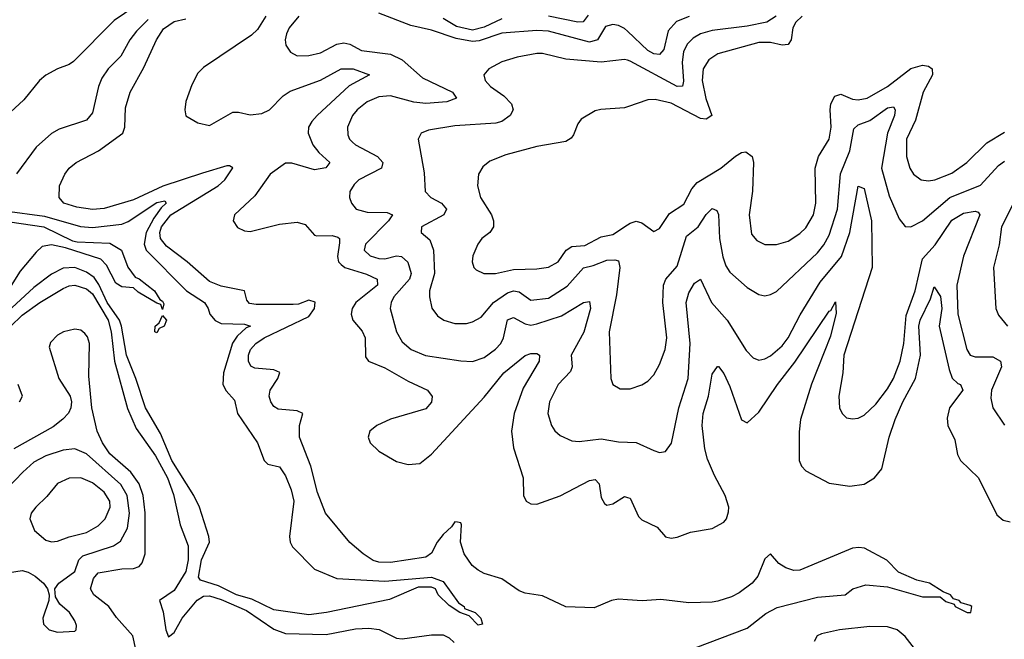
# Model space of a CAD drawing. Header units: inches. Extents: x 1694797 to 1849917, y 907313 to 1017959.
# Tile 451 of 656: x 1767921 to 1771290, y 970678 to 972798. Entities that reach past the tile are written whole.
import ezdxf

# ---------------------------------------------------------------- set-up
doc = ezdxf.new("R2010")
doc.units = ezdxf.units.IN
doc.header["$MEASUREMENT"] = 0
doc.layers.add('B7967', color=7, linetype='Continuous')
doc.layers.add('B7977', color=7, linetype='Continuous')

msp = doc.modelspace()

# ---------------------------------------------------------------- linework, layer by layer
at = {"layer": 'B7967', "color": 5}
for points, elevation in [([(1768350, 972868.3), (1768243.9, 972796.1), (1768104.7, 972655.3), (1768090, 972644.5), (1768050, 972630.6), (1768010, 972608.9), (1767989.3, 972590), (1767935.7, 972524.3), (1767890, 972481.6)], 540), ([(1768361.2, 972798.8), (1768320.4, 972759.6), (1768298.1, 972730), (1768266.9, 972673.1), (1768224.3, 972630), (1768201.8, 972598.2), (1768190.7, 972570), (1768170, 972479.6), (1768150, 972454.6), (1768056.2, 972423.8), (1768030, 972408.7), (1767977.7, 972362.3), (1767910, 972271.1)], 560), ([(1770000, 970813), (1769970, 970815.1), (1769945.4, 970810), (1769886, 970786), (1769790, 970789.1), (1769710, 970826.8), (1769650, 970835.5), (1769630, 970844.1), (1769570, 970884.2), (1769510, 970903.4), (1769490, 970914.4), (1769469.5, 970930), (1769441.7, 970970), (1769429.2, 971010), (1769432.1, 971070), (1769430, 971076.1), (1769418.7, 971078.7), (1769410, 971079.8), (1769397.8, 971062.2), (1769370, 971036.8), (1769349.5, 971010.5), (1769330, 970972.1), (1769310, 970959.4), (1769190, 970941.1), (1769150, 970941.8), (1769130, 970947.9), (1769096, 970970), (1769050, 971009.4), (1768967.1, 971110), (1768940.4, 971180.4), (1768917.3, 971270), (1768878.2, 971370), (1768877.8, 971410), (1768890.1, 971450.1), (1768870, 971460.2), (1768805.2, 971465.2), (1768790, 971474.9), (1768779.8, 971490), (1768774.4, 971510), (1768777.6, 971530), (1768804.4, 971570), (1768811.3, 971591.3), (1768790, 971599.8), (1768725.5, 971605.5), (1768712.4, 971612.4), (1768704.3, 971630), (1768704.2, 971650), (1768710.9, 971670), (1768729.5, 971690), (1768757.3, 971710), (1768910, 971783.1), (1768930.1, 971810), (1768931.8, 971831.8), (1768910, 971838.5), (1768874.9, 971825.1), (1768856.6, 971823.4), (1768730, 971823.6), (1768707.3, 971827.3), (1768698.4, 971838.4), (1768690.5, 971870.5), (1768610, 971885.9), (1768570, 971902.2), (1768494.6, 971970), (1768423.4, 972023.4), (1768402.8, 972050), (1768400.1, 972070), (1768406.7, 972090), (1768437.9, 972130), (1768600.6, 972230), (1768622.9, 972250), (1768650, 972290.8), (1768638.7, 972298.7), (1768630, 972298.4), (1768546.7, 972273.3), (1768411, 972229), (1768310, 972181.7), (1768210, 972152.5), (1768170, 972148.9), (1768117.1, 972157.1), (1768072.4, 972170), (1768056.5, 972190), (1768056.9, 972230), (1768075.2, 972270), (1768090.2, 972290), (1768114.3, 972310), (1768190.5, 972349.5), (1768273.9, 972410), (1768281, 972430), (1768283.2, 972496.8), (1768299.3, 972550), (1768345.8, 972634.2), (1768389.2, 972730), (1768413.2, 972766.8), (1768450, 972792), (1768490, 972800.9)], 580), ([(1768763.4, 972810), (1768734.9, 972765.1), (1768714.4, 972745.6), (1768550, 972635.3), (1768530, 972614.8), (1768510, 972575.1), (1768490, 972518.4), (1768486.1, 972490), (1768490, 972469), (1768530, 972445.2), (1768570, 972435.8), (1768650, 972482.1), (1768670, 972482.3), (1768710, 972472.6), (1768750, 972476.8), (1768776.1, 972490), (1768822.1, 972537.9), (1768846.2, 972553.8), (1768950, 972591.1), (1769020.4, 972630), (1769061.6, 972630), (1769118.4, 972610), (1769048.5, 972571.5), (1768939.1, 972470), (1768920.1, 972450), (1768908.8, 972430), (1768908, 972410), (1768924.2, 972370), (1768944.3, 972344.3), (1768982, 972310), (1768969, 972291), (1768930, 972284.6), (1768852.4, 972307.6), (1768830, 972307.2), (1768778, 972270), (1768725, 972195), (1768656.2, 972130), (1768651.4, 972110), (1768666.7, 972086.7), (1768690, 972076), (1768710, 972073.2), (1768810, 972098.1), (1768870, 972105.4), (1768897.5, 972097.5), (1768930, 972061.3), (1768938.2, 972058.2), (1768990, 972060.1), (1769010, 972054.3), (1769014.8, 972050), (1769015.2, 972035.2), (1769008.4, 971988.4), (1769012.3, 971970), (1769020.5, 971960.5), (1769034, 971950), (1769107.8, 971927.8), (1769144.1, 971910), (1769145.7, 971890), (1769070.6, 971830), (1769059.1, 971810), (1769055.6, 971790), (1769060.9, 971770), (1769092.9, 971732.9), (1769103, 971710), (1769104.4, 971644.4), (1769114.3, 971630), (1769170, 971606.5), (1769250, 971561.2), (1769316.5, 971530), (1769331.7, 971508.3), (1769330.5, 971489.5), (1769310, 971466.2), (1769190, 971431.5), (1769143.2, 971410), (1769119.2, 971390), (1769112.9, 971370), (1769120.6, 971350), (1769150, 971321.3), (1769210, 971286.1), (1769250, 971275.7), (1769290, 971279.7), (1769330, 971311.1), (1769510, 971506.8), (1769577.8, 971590), (1769650, 971649.2), (1769670, 971656.3), (1769690, 971656.2), (1769699.5, 971650), (1769698.8, 971630), (1769643.3, 971536.7), (1769613.2, 971450), (1769603.5, 971390), (1769610, 971332.7), (1769643.5, 971230), (1769644.6, 971170), (1769653.4, 971150), (1769670, 971141.1), (1769690, 971140.8), (1769770, 971169), (1769870, 971220.9), (1769890, 971224.7), (1769903.9, 971210), (1769910, 971162.8), (1769922.2, 971142.2), (1769930, 971136.9), (1769950, 971141.1), (1769990, 971166.2), (1770000, 971163.2)], 620), ([(1768876, 972810), (1768843.5, 972770), (1768834.2, 972750), (1768829.4, 972730), (1768831.4, 972711.4), (1768847.1, 972687.1), (1768870, 972674.9), (1768910, 972675.5), (1768950, 972685.1), (1769005.6, 972714.4), (1769030, 972719.6), (1769050, 972715.1), (1769090, 972693.3), (1769190, 972680.8), (1769230, 972660.7), (1769299.1, 972599.1), (1769402, 972550), (1769415.2, 972530), (1769382.5, 972517.5), (1769310, 972511.1), (1769270, 972515.8), (1769190, 972537.6), (1769150, 972534.7), (1769110, 972517.4), (1769076.1, 972490), (1769059.8, 972470), (1769043, 972430), (1769044.2, 972404.2), (1769049.3, 972390), (1769059.7, 972379.7), (1769070.2, 972370), (1769145, 972330), (1769164, 972310), (1769159.2, 972290), (1769081.8, 972250), (1769065.7, 972234.3), (1769051.1, 972210), (1769049.2, 972190), (1769055.9, 972170), (1769072.7, 972150), (1769110, 972139.3), (1769178.4, 972138.4), (1769196.3, 972130), (1769182.6, 972110), (1769104.1, 972030), (1769099.8, 972010), (1769119.6, 971990), (1769150, 971980.5), (1769170, 971980.1), (1769210, 971989.7), (1769227.8, 971987.8), (1769248.8, 971968.8), (1769259.9, 971930), (1769254.5, 971910), (1769201.6, 971850), (1769191.9, 971830), (1769188.8, 971810), (1769210.6, 971730.6), (1769230, 971695.8), (1769260.3, 971670), (1769309.6, 971649.6), (1769430, 971630.8), (1769470, 971628.8), (1769510, 971642.7), (1769549, 971671), (1769567.1, 971690), (1769576.2, 971710), (1769590, 971771.5), (1769610, 971779.1), (1769650, 971758), (1769670, 971753.4), (1769690, 971757.2), (1769774.7, 971785.3), (1769850, 971830.1), (1769870, 971833.8), (1769874.4, 971810), (1769850.6, 971729.4), (1769807.9, 971650), (1769810.6, 971610), (1769805.2, 971594.8), (1769763.7, 971550), (1769733.4, 971490), (1769727.6, 971450), (1769740.2, 971410), (1769751.7, 971391.7), (1769770, 971375.2), (1769810, 971356.5), (1769835, 971355), (1769910, 971363.5), (1769970, 971353.2), (1770000, 971352.3)], 640), ([(1770000, 972758.9), (1769990, 972768.4), (1769970, 972778.2), (1769950, 972781.6), (1769925, 972775), (1769897.4, 972730), (1769870, 972720.9), (1769730, 972759.1), (1769690, 972761.5), (1769570, 972751.8), (1769493.5, 972726.5), (1769470, 972724), (1769414, 972734), (1769330, 972762.8), (1769258.7, 972778.7), (1769150, 972820.5)], 640), ([(1769570, 972801.3), (1769510, 972773.1), (1769470, 972762.7), (1769415.2, 972775.2), (1769370, 972802.1)], 620), ([(1769865.6, 972814.4), (1769849.2, 972790.8), (1769830, 972789.6), (1769730, 972810.7)], 620), ([(1770000, 972659.3), (1769990, 972662.4), (1769910, 972652.5), (1769790, 972663.7), (1769710, 972683), (1769690, 972682.9), (1769623, 972670), (1769570, 972654.3), (1769526, 972630), (1769508.5, 972610), (1769513.1, 972590), (1769531.5, 972570), (1769577.8, 972537.8), (1769603.2, 972510), (1769609.4, 972490), (1769599, 972470), (1769570.2, 972450), (1769550, 972443.7), (1769410, 972434.8), (1769320.1, 972419.9), (1769294.9, 972410), (1769284.2, 972390), (1769305.4, 972274.6), (1769308, 972210), (1769327.9, 972190), (1769364.7, 972170), (1769381.8, 972150), (1769372.3, 972130), (1769296, 972090), (1769294.9, 972070), (1769324.4, 972044.4), (1769337.2, 972010), (1769339.7, 971930), (1769323.5, 971870), (1769322.6, 971850), (1769330.9, 971810.9), (1769350, 971784.4), (1769372.4, 971770), (1769410, 971758.6), (1769450, 971759), (1769470, 971764.2), (1769499.8, 971780.2), (1769541.8, 971830), (1769590, 971863.1), (1769610, 971870.4), (1769630, 971866.8), (1769670, 971838.7), (1769730, 971845.6), (1769794.2, 971885.8), (1769850, 971949.1), (1769883.2, 971956.8), (1769930, 971975.5), (1769957, 971977), (1769970, 971972.9), (1769974.2, 971950), (1769963.1, 971856.9), (1769937.7, 971730), (1769943.2, 971570), (1769950.4, 971550), (1769974.9, 971534.9), (1770000, 971535.1)], 660), ([(1770000, 972500.2), (1769990, 972496.8), (1769909, 972491), (1769890, 972486.3), (1769842, 972458), (1769830, 972442.4), (1769815.7, 972404.3), (1769807.5, 972392.5), (1769790, 972381.2), (1769690, 972364.9), (1769584.2, 972335.8), (1769530, 972314.6), (1769505.5, 972294.5), (1769491.2, 972270), (1769487.3, 972230), (1769497.7, 972190), (1769535, 972130), (1769542.2, 972110), (1769541.6, 972090), (1769529.6, 972070.4), (1769502.3, 972050), (1769488, 972030), (1769471.5, 971990), (1769469.2, 971970), (1769475.3, 971950), (1769482.5, 971942.5), (1769509.4, 971929.4), (1769549.4, 971929.4), (1769610, 971943.4), (1769690, 971945.7), (1769730, 971951.8), (1769763.2, 971970), (1769790.6, 972009.4), (1769810, 972022.5), (1769854.7, 972025.3), (1769910, 972055), (1769950, 972063.3), (1770000, 972095.8)], 680), ([(1767870, 972144.5), (1768006.2, 972126.2), (1768128.9, 972091.1), (1768170, 972087), (1768270, 972098.2), (1768291.9, 972108.1), (1768390, 972172.3), (1768418.1, 972178.1), (1768422.5, 972170), (1768405.2, 972154.8), (1768380.4, 972119.6), (1768353.4, 972070), (1768347.4, 972030), (1768354.2, 972010), (1768492, 971870), (1768553.4, 971830), (1768566.3, 971810), (1768572, 971790), (1768590, 971769), (1768610, 971758.5), (1768690, 971756.3), (1768710.2, 971750), (1768695.8, 971744.2), (1768665, 971715), (1768648.9, 971691.1), (1768618.6, 971590), (1768615.8, 971550), (1768627.7, 971527.7), (1768656, 971496), (1768666.3, 971450), (1768734.6, 971350), (1768758, 971290), (1768770, 971277.1), (1768810, 971268.5), (1768830, 971237.2), (1768850, 971189.1), (1768858.5, 971150), (1768844.6, 971030), (1768846.3, 971010), (1768853.9, 970993.9), (1768930, 970917.4), (1769005.9, 970885.9), (1769170, 970876.7), (1769330, 970890.1), (1769370, 970875.8), (1769422.6, 970802.6), (1769441.6, 970790), (1769442.8, 970782.8), (1769479.3, 970770), (1769498.7, 970750), (1769504.7, 970730), (1769490, 970725.6), (1769458.3, 970758.3), (1769426.6, 970770), (1769390, 970793), (1769352.8, 970830), (1769343.7, 970850), (1769330, 970856.4), (1769284.3, 970855.7), (1769186.1, 970813.9), (1768971, 970770), (1768910, 970761.6), (1768790, 970779), (1768715.4, 970815.4), (1768662.5, 970830), (1768601.3, 970861.3), (1768539.9, 970879.9), (1768533.1, 970890), (1768542.6, 970950), (1768569.9, 971010), (1768568.3, 971030), (1768536.4, 971130), (1768516.5, 971170), (1768441.5, 971290), (1768402.6, 971382.6), (1768351.4, 971470), (1768318.9, 971570), (1768286.3, 971650), (1768269.6, 971750), (1768262.4, 971770), (1768220, 971830), (1768192.1, 971892.1), (1768175.5, 971915.5), (1768150, 971934.4), (1768110, 971950.7), (1768070, 971948.4), (1768030, 971927.4), (1767970, 971882), (1767848.9, 971771.1)], 560), ([(1767770, 972123.1), (1768003.2, 972090), (1768101.5, 972041.5), (1768117.8, 972037.8), (1768230, 972033.3), (1768268.9, 972010), (1768291, 971951), (1768316.7, 971916.7), (1768330, 971911.5), (1768382, 971870), (1768400.3, 971840.3), (1768410, 971834.9), (1768414.4, 971825.6), (1768410, 971806), (1768404.1, 971824.1), (1768390, 971827.8), (1768326, 971866), (1768310, 971880.7), (1768270, 971884.2), (1768250, 971896.3), (1768218.5, 971958.5), (1768198.5, 971978.5), (1768077.8, 972017.8), (1768030, 972027.4), (1767997.7, 972022.3), (1767977.6, 972002.4), (1767922.7, 971937.3), (1767880.1, 971870)], 540), ([(1767890, 971748.3), (1767930, 971786.7), (1767990, 971830.9), (1768070, 971878.2), (1768090, 971887.7), (1768110, 971889.9), (1768150, 971876.7), (1768170, 971859.6), (1768223.9, 971770), (1768234.3, 971730), (1768245.9, 971630), (1768290, 971468.1), (1768319.5, 971399.5), (1768385.5, 971305.5), (1768426.9, 971230), (1768446.9, 971173.1), (1768469.6, 971070), (1768497.2, 970997.2), (1768498, 970950), (1768489.4, 970910), (1768450, 970845.2), (1768399.9, 970810), (1768412.2, 970772.2), (1768421.5, 970710), (1768430, 970686.5), (1768450, 970700.5), (1768476.6, 970750), (1768528.3, 970811.7), (1768550, 970824.9), (1768570, 970826.4), (1768610, 970814), (1768696.8, 970776.8), (1768790, 970712.7), (1768830, 970697.9), (1768970, 970693.8), (1769070, 970713.2), (1769115.6, 970715.6), (1769151.1, 970711.1), (1769210, 970681.6), (1769230, 970679), (1769330, 970693.3), (1769370, 970693.1), (1769390, 970683.3), (1769407, 970667)], 580), ([(1768326.2, 970606.2), (1768308.7, 970690), (1768252.4, 970752.4), (1768226.2, 970790), (1768174.9, 970830), (1768163.2, 970850), (1768173.8, 970886.2), (1768190, 970905), (1768270, 970919.2), (1768310, 970920.3), (1768330, 970927.4), (1768340.4, 970939.6), (1768350.8, 970970), (1768349.9, 971110.1), (1768343.6, 971170), (1768329.9, 971210), (1768301.4, 971250), (1768230, 971312.1), (1768203.9, 971350), (1768186.2, 971390), (1768167.9, 971470), (1768157.8, 971577.8), (1768160.2, 971690), (1768153, 971713), (1768144.5, 971724.5), (1768130, 971735.5), (1768110, 971738.8), (1768071.4, 971730), (1768050, 971718.2), (1768026.1, 971693.9), (1768022.5, 971677.5), (1768055.1, 971570), (1768093.5, 971510), (1768098.9, 971490), (1768096.6, 971470), (1768087.8, 971452.2), (1768069.1, 971430.9), (1768035.3, 971404.7), (1767901.5, 971330)], 620), ([(1767920.8, 971490), (1767931, 971510), (1767915.6, 971550)], 580), ([(1767850, 970900.7), (1767930, 970912.8), (1767950, 970907.9), (1767974.4, 970894.4), (1768003, 970870), (1768016.4, 970850), (1768022, 970830), (1768021.3, 970810), (1768000.3, 970750), (1768003.1, 970730), (1768022.4, 970710), (1768050, 970702.2), (1768110, 970706), (1768114.5, 970710), (1768115.3, 970724.7), (1768110, 970741.2), (1768091.3, 970770), (1768058.2, 970798.2), (1768043.6, 970823.6), (1768041.3, 970850), (1768055.4, 970870), (1768109.3, 970910), (1768122.9, 970950), (1768137.1, 970962.9), (1768242.6, 970997.4), (1768266.4, 971013.6), (1768290, 971057.7), (1768297.2, 971110), (1768289, 971170), (1768267.3, 971207.3), (1768150, 971312.7), (1768109.9, 971329.9), (1768070, 971325.1), (1768010, 971305.8), (1767970, 971283.7), (1767931.5, 971250), (1767852.5, 971167.5)], 640)]:
    msp.add_lwpolyline(points, dxfattribs=dict(at, elevation=elevation))
for points, elevation in [([(1768390, 971727), (1768384, 971730), (1768384.5, 971750), (1768398.7, 971761.3), (1768410, 971786), (1768422.8, 971770), (1768415.5, 971750), (1768398.8, 971741.2)], 540), ([(1768130, 971230.9), (1768090, 971229.1), (1768050, 971210.7), (1768013.6, 971166.4), (1767976.3, 971130), (1767960.7, 971110), (1767955.9, 971090), (1767971.6, 971050), (1768010, 971016.9), (1768030, 971011.5), (1768050, 971013.6), (1768090, 971028.2), (1768150, 971043.3), (1768190, 971066.1), (1768213.2, 971090), (1768230.3, 971129.7), (1768229.5, 971150), (1768210, 971181.5), (1768170, 971213.2)], 660)]:
    msp.add_lwpolyline(points, close=True, dxfattribs=dict(at, elevation=elevation))
at = {"layer": 'B7977', "color": 5}
for points, elevation in [([(1770508.8, 972810), (1770477.4, 972790), (1770410, 972776.1), (1770290, 972761.6), (1770250, 972750.3), (1770224.9, 972735.1), (1770204.9, 972715.1), (1770191.7, 972688.3), (1770187.5, 972652.5), (1770192.3, 972587.7), (1770188.6, 972571.4), (1770170, 972569.6), (1770010, 972656.2), (1770000, 972659.3)], 660), ([(1770597.5, 972810), (1770575.9, 972790), (1770565.9, 972770), (1770559.9, 972730), (1770550, 972713.6), (1770530, 972711.6), (1770490, 972720.3), (1770450, 972720.8), (1770310, 972681.4), (1770279, 972661), (1770259.8, 972630), (1770256.3, 972590), (1770268.7, 972528.7), (1770289.3, 972470), (1770270, 972458), (1770250, 972460.5), (1770150, 972512.4), (1770095, 972525), (1770070, 972524.1), (1770000, 972500.2)], 680), ([(1770210.9, 972809.1), (1770168.2, 972791.8), (1770139.3, 972760.7), (1770124.2, 972695.8), (1770110, 972679), (1770090, 972681.7), (1770070, 972692.4), (1770000, 972758.9)], 640), ([(1770000, 972095.8), (1770010, 972102.3), (1770030, 972108.9), (1770050, 972102.6), (1770090, 972073.2), (1770110, 972083.9), (1770144.4, 972135.6), (1770193.2, 972166.8), (1770220.9, 972219.1), (1770239.2, 972240.8), (1770319.4, 972290), (1770370, 972331.4), (1770390, 972343.9), (1770405.6, 972345.6), (1770427.3, 972330), (1770431.7, 972310), (1770428.6, 972211.4), (1770416.6, 972130), (1770424.8, 972064.8), (1770442.4, 972042.4), (1770470, 972029.4), (1770510, 972028.8), (1770550, 972040.8), (1770590, 972066.9), (1770610, 972086.1), (1770636.2, 972130), (1770645, 972170), (1770642.4, 972290), (1770654, 972330), (1770690.9, 972390), (1770696.7, 972430), (1770693.4, 972490), (1770696.4, 972510), (1770710, 972536.6), (1770730, 972543.1), (1770770, 972526.9), (1770790, 972524.3), (1770820.4, 972530), (1770890, 972569.7), (1770970, 972631.5), (1771010, 972642.3), (1771030, 972639.8), (1771042.6, 972630), (1771043.5, 972610), (1771011.9, 972550), (1770985.7, 972454.3), (1770955.1, 972390), (1770955, 972330), (1770966, 972290), (1770978.5, 972270), (1771004.9, 972250), (1771030, 972246.9), (1771051.3, 972250), (1771110, 972273.4), (1771161.2, 972310), (1771230, 972376.6), (1771290, 972413)], 680), ([(1770000, 971535.1), (1770010, 971535.2), (1770050, 971548.4), (1770070, 971561.3), (1770090, 971583.1), (1770110, 971618), (1770129.3, 971670), (1770135, 971710), (1770120.8, 971830), (1770123.9, 971890), (1770131.7, 971910), (1770170, 971954.7), (1770202.1, 972057.9), (1770242.3, 972090), (1770270, 972131.2), (1770290, 972152), (1770305.9, 972145.9), (1770311.8, 972131.8), (1770315.4, 972050), (1770326.3, 971986.3), (1770336.3, 971956.3), (1770350, 971934), (1770410, 971881.8), (1770450, 971858), (1770470, 971853.8), (1770490, 971857.3), (1770510, 971867.9), (1770650, 972001), (1770671.8, 972028.2), (1770690, 972061), (1770718.8, 972150), (1770728.7, 972271.3), (1770761, 972350), (1770775.1, 972424.9), (1770790, 972438.6), (1770830, 972453.9), (1770890, 972496.8), (1770910, 972500.6), (1770916.3, 972490), (1770914.3, 972470), (1770889.5, 972410.5), (1770869.5, 972290), (1770895.4, 972195.4), (1770930, 972117), (1770950, 972090.3), (1770970, 972089.2), (1771010, 972110.1), (1771103.4, 972190), (1771208.2, 972231.8), (1771270, 972299.6), (1771290, 972314.4)], 660), ([(1770000, 971352.3), (1770030, 971351.4), (1770090, 971323.7), (1770110, 971317.6), (1770130, 971320.4), (1770151.5, 971348.5), (1770176.6, 971470), (1770207.5, 971570), (1770214.6, 971690), (1770200.8, 971830), (1770210, 971864), (1770230, 971896.1), (1770250, 971910.3), (1770288.2, 971830), (1770341.6, 971770), (1770406.6, 971666.6), (1770430, 971640.7), (1770450, 971633.2), (1770470, 971637.1), (1770490, 971648), (1770530, 971682.6), (1770550, 971709.4), (1770591.3, 971788.7), (1770659.5, 971900.5), (1770732.2, 971987.8), (1770761, 972070), (1770790, 972228.5), (1770810, 972220.5), (1770834.9, 972110), (1770837.1, 971950), (1770740.1, 971650), (1770737.6, 971590), (1770723.2, 971510), (1770725.5, 971470), (1770734.4, 971450), (1770750, 971435.8), (1770770, 971432), (1770790, 971434.6), (1770810, 971445.2), (1770850, 971483), (1770890, 971535), (1770910.3, 971570), (1770933.6, 971630), (1770945.7, 971690), (1770954.1, 971785.9), (1770984.9, 971870), (1771010, 971980.2), (1771052.6, 972027.4), (1771110, 972112.5), (1771150, 972136.3), (1771190, 972143.5), (1771199.6, 972139.6), (1771205.8, 972130), (1771150, 971988.7), (1771127.5, 971890), (1771130.6, 971790), (1771160.9, 971670), (1771172.7, 971650), (1771190, 971644.8), (1771250, 971644.5), (1771276.1, 971630), (1771280.3, 971610), (1771245.7, 971530), (1771243.2, 971503.2), (1771250.2, 971470), (1771290, 971410.3)], 640), ([(1771321.1, 972170), (1771279.8, 972090), (1771272.3, 972027.7), (1771252.1, 971950), (1771261, 971810), (1771270, 971787.4), (1771300.8, 971750)], 660), ([(1770000, 971163.2), (1770010, 971160.3), (1770037.9, 971097.9), (1770050, 971086.8), (1770101.7, 971061.7), (1770130, 971028.8), (1770150, 971024), (1770170, 971026.9), (1770215.8, 971044.2), (1770290, 971057.1), (1770330, 971078.2), (1770338.7, 971090), (1770346.3, 971113.7), (1770346.6, 971130), (1770334.4, 971170), (1770297.8, 971237.8), (1770273.9, 971293.9), (1770264.9, 971330), (1770255.6, 971410), (1770259.7, 971450), (1770277.1, 971510), (1770290, 971585.5), (1770308.2, 971611.8), (1770311.4, 971611.4), (1770330, 971587.2), (1770350, 971543.2), (1770390, 971428.9), (1770410, 971418.5), (1770450, 971454.8), (1770513.8, 971550), (1770573.2, 971626.8), (1770690, 971800.8), (1770696.5, 971803.5), (1770712.3, 971832.3), (1770714.1, 971794.1), (1770694.9, 971714.9), (1770629.4, 971550.6), (1770592.7, 971430), (1770587.8, 971387.8), (1770587.2, 971290), (1770595.9, 971270), (1770610, 971254.4), (1770690, 971211.6), (1770761.4, 971201.4), (1770810, 971208.2), (1770845.7, 971230), (1770870, 971261.7), (1770895.6, 971370), (1770915.9, 971430), (1770942.3, 971490), (1770986, 971570), (1771002.9, 971650), (1770997.4, 971750), (1771001.9, 971770), (1771036.5, 971843.5), (1771050, 971884.4), (1771071, 971851), (1771075.9, 971810), (1771067.2, 971750), (1771101.4, 971601.4), (1771111.7, 971571.7), (1771130, 971553.5), (1771139.6, 971550), (1771148, 971530), (1771101.7, 971470), (1771094.1, 971434.1), (1771096, 971410), (1771120.2, 971360.2), (1771129.5, 971310), (1771139.3, 971290), (1771200.8, 971230), (1771264.3, 971104.3), (1771286, 971086), (1771310, 971080.2)], 620), ([(1770190, 970632.1), (1770410, 970715.3), (1770473.7, 970766.3), (1770513, 970787), (1770650, 970821.5), (1770744.7, 970830), (1770771.3, 970850), (1770816.1, 970863.9), (1770890, 970857.8), (1771010, 970822.6), (1771070, 970822.7), (1771090, 970807), (1771118, 970798), (1771121.2, 970790), (1771162, 970770), (1771174.8, 970770), (1771178, 970790), (1771173.1, 970793.1), (1771142, 970802), (1771134.8, 970810), (1771115.9, 970815.9), (1771106, 970830), (1771080.4, 970840.4), (1771034, 970870), (1770990, 970879.6), (1770927.9, 970907.9), (1770888.1, 970948.1), (1770810.7, 970990), (1770792, 970992), (1770770, 970990.1), (1770590, 970913.8), (1770570, 970912.7), (1770542, 970922), (1770517.6, 970937.6), (1770490, 970970.5), (1770470, 970952.7), (1770446.1, 970893.9), (1770426.5, 970870), (1770382.8, 970837.2), (1770356.6, 970823.4), (1770310, 970808.6), (1770290, 970804.4), (1770210, 970802.8), (1770114.3, 970814.3), (1770050.6, 970809.4), (1770000, 970813)], 580), ([(1771019.3, 970599.3), (1770950, 970686.9), (1770923.4, 970710), (1770890, 970720.6), (1770830, 970721.4), (1770725.3, 970710), (1770663.8, 970696.2), (1770649.2, 970690), (1770638.5, 970670)], 620)]:
    msp.add_lwpolyline(points, dxfattribs=dict(at, elevation=elevation))

doc.saveas('drawing.dxf')
